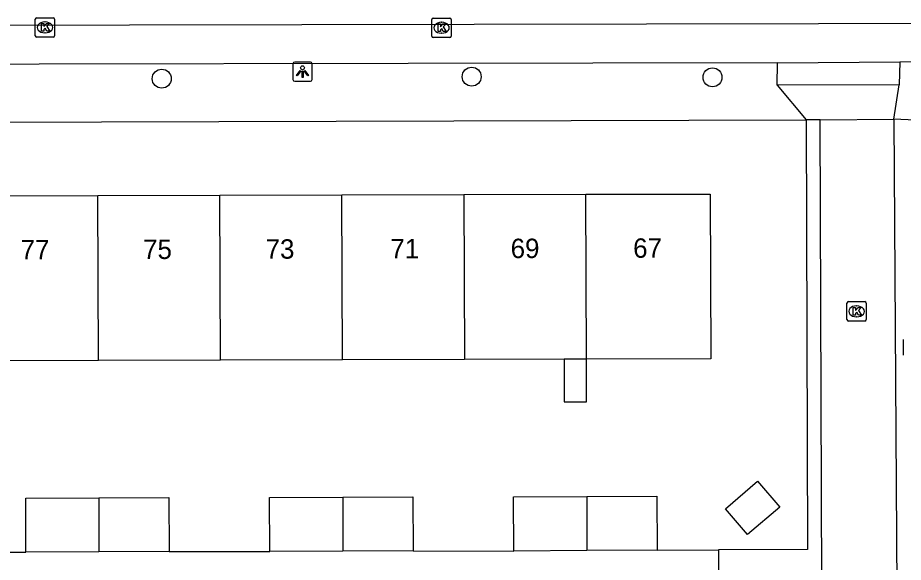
# Model space of a CAD drawing. Extents: x 160732 to 162105, y 387428 to 388479.
# Drawn here: x 161398.36 to 161444.04, y 388192.64 to 388220.73 of the extents above; entities that cross this region are included whole.
import ezdxf

# ---------------------------------------------------------------- set-up
doc = ezdxf.new("R2010")
doc.units = 0
for name, color, linetype in [('IMGEO_Boom', 7, 'Continuous'), ('IMGEO_Kolk', 7, 'Continuous'), ('IMGEO_Lichtpunt', 7, 'Continuous'), ('IMGEO_Pand', 7, 'Continuous'), ('IMGEO_Pand_nummerreeks', 7, 'Continuous'), ('IMGEO_Rijbaan_lokaal_open', 7, 'Continuous'), ('IMGEO_Voetpad_open', 7, 'Continuous')]:
    doc.layers.add(name, color=color, linetype=linetype)

msp = doc.modelspace()

# ---------------------------------------------------------------- linework, layer by layer
at = {"layer": 'IMGEO_Boom'}
for centre in [(161405.791, 388217.582), (161421.781, 388217.685), (161434.203, 388217.652)]:
    msp.add_circle(centre, 0.489, dxfattribs=at)
at = {"layer": 'IMGEO_Kolk'}
for p, q in [((161399.267, 388219.8), (161399.267, 388220.652)), ((161399.342, 388220.726), (161400.194, 388220.726)), ((161399.755, 388220.506), (161399.78, 388220.506)), ((161400.268, 388220.652), (161400.268, 388219.8)), ((161419.725, 388219.783), (161419.725, 388220.635)), ((161419.8, 388220.709), (161420.652, 388220.709)), ((161420.213, 388220.489), (161420.238, 388220.489)), ((161420.726, 388220.635), (161420.726, 388219.783)), ((161399.778, 388219.946), (161399.753, 388219.946)), ((161420.236, 388219.929), (161420.211, 388219.929)), ((161400.194, 388219.726), (161399.342, 388219.726)), ((161420.652, 388219.709), (161419.8, 388219.709)), ((161441.137, 388205.154), (161441.137, 388206.006)), ((161441.212, 388206.08), (161442.064, 388206.08)), ((161441.625, 388205.86), (161441.65, 388205.86)), ((161442.138, 388206.006), (161442.138, 388205.154)), ((161441.648, 388205.3), (161441.623, 388205.3)), ((161442.064, 388205.08), (161441.212, 388205.08))]:
    msp.add_line(p, q, dxfattribs=at)
for points in [[(161399.267, 388219.8), (161399.267, 388220.652)], [(161399.342, 388220.726), (161400.194, 388220.726)], [(161399.588, 388220.426), (161399.711, 388220.426), (161399.711, 388220.275), (161399.841, 388220.426), (161400.005, 388220.426), (161399.859, 388220.275), (161400.012, 388220.026), (161399.86, 388220.026), (161399.775, 388220.19), (161399.711, 388220.123), (161399.711, 388220.026), (161399.588, 388220.026), (161399.588, 388220.426)], [(161400.268, 388220.652), (161400.268, 388219.8)], [(161419.725, 388219.783), (161419.725, 388220.635)], [(161419.8, 388220.709), (161420.652, 388220.709)], [(161420.046, 388220.409), (161420.169, 388220.409), (161420.169, 388220.258), (161420.299, 388220.409), (161420.463, 388220.409), (161420.317, 388220.258), (161420.47, 388220.009), (161420.318, 388220.009), (161420.233, 388220.173), (161420.169, 388220.106), (161420.169, 388220.009), (161420.046, 388220.009), (161420.046, 388220.409)], [(161420.726, 388220.635), (161420.726, 388219.783)], [(161400.194, 388219.726), (161399.342, 388219.726)], [(161420.652, 388219.709), (161419.8, 388219.709)], [(161441.137, 388205.154), (161441.137, 388206.006)], [(161441.212, 388206.08), (161442.064, 388206.08)], [(161441.458, 388205.78), (161441.581, 388205.78), (161441.581, 388205.629), (161441.711, 388205.78), (161441.875, 388205.78), (161441.729, 388205.629), (161441.882, 388205.38), (161441.73, 388205.38), (161441.645, 388205.544), (161441.581, 388205.477), (161441.581, 388205.38), (161441.458, 388205.38), (161441.458, 388205.78)], [(161442.138, 388206.006), (161442.138, 388205.154)], [(161442.064, 388205.08), (161441.212, 388205.08)]]:
    msp.add_lwpolyline(points, dxfattribs=at)
for centre, start, end in [((161399.344, 388220.65), 91.552, 178.448), ((161399.344, 388220.65), 91.552, 178.448), ((161400.192, 388220.65), 1.552, 88.448), ((161400.192, 388220.65), 1.552, 88.448), ((161419.802, 388220.633), 91.552, 178.448), ((161419.802, 388220.633), 91.552, 178.448), ((161420.65, 388220.633), 1.552, 88.448), ((161420.65, 388220.633), 1.552, 88.448), ((161399.344, 388219.802), 181.552, 268.448), ((161399.344, 388219.802), 181.552, 268.448), ((161400.192, 388219.802), 271.552, 358.448), ((161400.192, 388219.802), 271.552, 358.448), ((161419.802, 388219.785), 181.552, 268.448), ((161419.802, 388219.785), 181.552, 268.448), ((161420.65, 388219.785), 271.552, 358.448), ((161420.65, 388219.785), 271.552, 358.448), ((161441.214, 388206.004), 91.552, 178.448), ((161441.214, 388206.004), 91.552, 178.448), ((161442.062, 388206.004), 1.552, 88.448), ((161442.062, 388206.004), 1.552, 88.448), ((161441.214, 388205.156), 181.552, 268.448), ((161441.214, 388205.156), 181.552, 268.448), ((161442.062, 388205.156), 271.552, 358.448), ((161442.062, 388205.156), 271.552, 358.448)]:
    msp.add_arc(centre, 0.0765, start, end, dxfattribs=at)
for centre, major_axis, ratio, start_param, end_param in [((161399.754, 388220.226), (-0.387, 0.002), 0.722429, 4.712389, 7.853982), ((161399.779, 388220.226), (-0.39, 0.002), 0.717154, 1.570796, 4.712389), ((161420.212, 388220.209), (-0.387, 0.002), 0.722429, 4.712389, 7.853982), ((161420.237, 388220.209), (-0.39, 0.002), 0.717154, 1.570796, 4.712389), ((161441.624, 388205.58), (-0.387, 0.002), 0.722429, 4.712389, 7.853982), ((161441.649, 388205.58), (-0.39, 0.002), 0.717154, 1.570796, 4.712389)]:
    msp.add_ellipse(centre, major_axis=major_axis, ratio=ratio, start_param=start_param, end_param=end_param, dxfattribs=at)
at = {"layer": 'IMGEO_Lichtpunt'}
for p, q in [((161412.557, 388218.347), (161412.557, 388217.54)), ((161412.557, 388218.347), (161412.557, 388217.54)), ((161413.459, 388218.442), (161412.651, 388218.442)), ((161413.459, 388218.442), (161412.651, 388218.442)), ((161413.553, 388217.54), (161413.553, 388218.347)), ((161413.553, 388217.54), (161413.553, 388218.347)), ((161412.651, 388217.446), (161413.459, 388217.446)), ((161412.651, 388217.446), (161413.459, 388217.446)), ((161444.045, 388204.123), (161444.045, 388203.316)), ((161444.045, 388204.123), (161444.045, 388203.316))]:
    msp.add_line(p, q, dxfattribs=at)
for points in [[(161412.931, 388218.011), (161412.97, 388217.983), (161412.782, 388217.721), (161412.744, 388217.748), (161412.931, 388218.011)], [(161413.143, 388217.983), (161413.181, 388218.01), (161413.368, 388217.748), (161413.329, 388217.72), (161413.143, 388217.983)], [(161413.033, 388217.963), (161413.08, 388217.963), (161413.08, 388217.641), (161413.033, 388217.641), (161413.033, 388217.963)]]:
    msp.add_lwpolyline(points, dxfattribs=at)
msp.add_circle((161413.056, 388218.145), 0.0994, dxfattribs=at)
for centre, start, end in [((161412.651, 388218.347), 90, 180), ((161412.651, 388218.347), 90, 180), ((161413.459, 388218.347), 0, 90), ((161413.459, 388218.347), 0, 90), ((161412.651, 388217.54), 180, 270), ((161412.651, 388217.54), 180, 270), ((161413.459, 388217.54), 270, 0), ((161413.459, 388217.54), 270, 360)]:
    msp.add_arc(centre, 0.0946, start, end, dxfattribs=at)
at = {"layer": 'IMGEO_Pand'}
for points in [[(161415.089, 388211.584), (161421.382, 388211.6)], [(161421.382, 388211.6), (161427.675, 388211.616)], [(161421.382, 388211.6), (161421.405, 388203.093)], [(161427.675, 388211.616), (161434.088, 388211.633), (161434.11, 388203.126), (161427.698, 388203.109)], [(161427.698, 388203.109), (161427.675, 388211.616)], [(161396.209, 388211.535), (161402.502, 388211.551)], [(161402.502, 388211.551), (161408.795, 388211.568)], [(161402.525, 388203.044), (161402.502, 388211.551)], [(161408.795, 388211.568), (161415.089, 388211.584)], [(161408.818, 388203.061), (161408.795, 388211.568)], [(161415.111, 388203.077), (161415.089, 388211.584)], [(161402.525, 388203.044), (161396.231, 388203.028)], [(161408.818, 388203.061), (161402.525, 388203.044)], [(161415.111, 388203.077), (161408.818, 388203.061)], [(161421.405, 388203.093), (161415.111, 388203.077)], [(161426.545, 388203.106), (161421.405, 388203.093)], [(161426.545, 388203.106), (161426.551, 388200.908), (161427.704, 388200.911), (161427.698, 388203.109)], [(161427.698, 388203.109), (161426.545, 388203.106)], [(161434.88, 388195.397), (161436.523, 388196.82), (161437.67, 388195.476), (161436.016, 388194.065), (161434.88, 388195.397)], [(161398.788, 388193.153), (161398.773, 388195.939), (161402.544, 388195.96)], [(161402.544, 388195.96), (161406.166, 388195.98), (161406.182, 388193.194)], [(161402.544, 388195.96), (161402.552, 388193.174)], [(161411.374, 388193.186), (161411.359, 388195.972), (161415.129, 388195.993)], [(161415.129, 388195.993), (161418.752, 388196.013), (161418.768, 388193.227)], [(161415.129, 388195.993), (161415.137, 388193.207)], [(161423.961, 388193.218), (161423.946, 388196.004), (161427.717, 388196.025)], [(161427.717, 388196.025), (161431.339, 388196.045), (161431.355, 388193.259)], [(161427.717, 388196.025), (161427.725, 388193.239)], [(161402.552, 388193.174), (161398.788, 388193.153)], [(161406.182, 388193.194), (161402.552, 388193.174)], [(161415.137, 388193.207), (161411.374, 388193.186)], [(161418.768, 388193.227), (161415.137, 388193.207)], [(161427.725, 388193.239), (161423.961, 388193.218)], [(161431.355, 388193.259), (161427.725, 388193.239)]]:
    msp.add_lwpolyline(points, dxfattribs=at)
at = {"layer": 'IMGEO_Rijbaan_lokaal_open'}
for points in [[(161377.462, 388220.308), (161492.991, 388220.53)], [(161437.72, 388191.51), (161439.838, 388191.5), (161439.763, 388215.459)], [(161439.763, 388215.459), (161443.551, 388215.495)], [(161443.551, 388215.495), (161443.791, 388177.781)]]:
    msp.add_lwpolyline(points, dxfattribs=at)
at = {"layer": 'IMGEO_Voetpad_open'}
for points in [[(161437.554, 388218.404), (161443.869, 388218.448)], [(161443.869, 388218.448), (161443.834, 388217.266)], [(161443.869, 388218.448), (161489.912, 388218.533)], [(161437.554, 388218.404), (161380.399, 388218.297)], [(161437.539, 388217.248), (161437.554, 388218.404)], [(161443.834, 388217.266), (161437.539, 388217.248)], [(161437.539, 388217.248), (161439.041, 388215.463)], [(161443.551, 388215.495), (161443.834, 388217.266)], [(161378.428, 388215.287), (161439.041, 388215.463)], [(161439.041, 388215.463), (161439.102, 388193.302), (161434.504, 388193.276)], [(161439.763, 388215.459), (161439.041, 388215.463)], [(161444.662, 388215.448), (161443.551, 388215.495)], [(161393.595, 388193.162), (161398.788, 388193.153)], [(161406.182, 388193.194), (161411.374, 388193.186)], [(161418.768, 388193.227), (161423.961, 388193.218)], [(161431.355, 388193.259), (161434.504, 388193.276)], [(161434.504, 388193.276), (161434.514, 388191.575)]]:
    msp.add_lwpolyline(points, dxfattribs=at)

# ---------------------------------------------------------------- texts
at = {"layer": 'IMGEO_Pand_nummerreeks'}
for s, rotation, p in [('73', 0.1481, (161411.151, 388208.294)), ('71', 0.1481, (161417.584, 388208.31)), ('69', 0.149, (161423.791, 388208.327)), ('67', 0.1481, (161430.111, 388208.343)), ('77', 0.1481, (161398.512, 388208.261)), ('75', 0.1481, (161404.831, 388208.278))]:
    msp.add_text(s, height=1, rotation=rotation, dxfattribs=at).set_placement(p)

doc.saveas('drawing.dxf')
